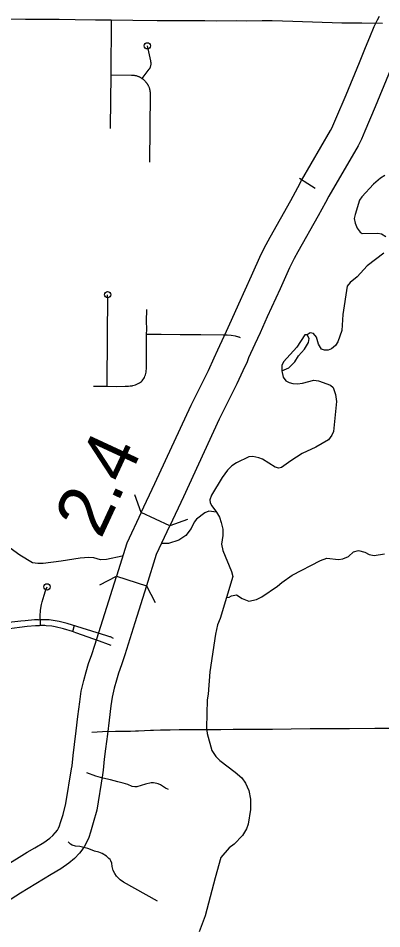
# Model space of a CAD drawing. Extents: x -19 to 366, y -4 to 359.
# Drawn here: x 146.47 to 147.018, y 184.607 to 185.978 of the extents above; entities that cross this region are included whole.
import ezdxf

# ---------------------------------------------------------------- set-up
doc = ezdxf.new("R2010")
doc.units = 0
for name, color, linetype in [('Level 10', 7, 'Continuous'), ('Level 33', 7, 'Continuous'), ('Level 34', 7, 'Continuous'), ('Level 35', 7, 'Continuous'), ('Level 37', 7, 'Continuous'), ('Level 48', 7, 'Continuous'), ('Level 60', 7, 'Continuous')]:
    doc.layers.add(name, color=color, linetype=linetype)

msp = doc.modelspace()

# ---------------------------------------------------------------- linework, layer by layer
at = {"layer": 'Level 10'}
for p, q in [((146.676, 185.2774), (146.7307, 185.3955)), ((146.7731, 185.3743), (146.719, 185.2575)), ((146.6985, 185.2136), (146.6556, 185.2337)), ((146.6185, 185.1378), (146.6637, 185.1236)), ((146.5855, 185.0339), (146.6009, 185.0816)), ((146.646, 185.0674), (146.6306, 185.0194))]:
    msp.add_line(p, q, dxfattribs=at)
for points in [[(147.0067, 185.9656), (147.0115, 185.9757), (147.0144, 185.9812)], [(146.8972, 185.7338), (146.9409, 185.8092), (146.9432, 185.8135), (146.9445, 185.8161), (146.949, 185.8266), (146.9642, 185.8627), (146.9842, 185.9118), (146.9936, 185.934), (147, 185.95), (147.0067, 185.9656)], [(147.0496, 185.9455), (147.0437, 185.9318), (147.0374, 185.916), (147.0279, 185.8937), (147.008, 185.8446), (146.9926, 185.808), (146.9875, 185.7963), (146.9854, 185.7919), (146.9823, 185.7861), (146.9382, 185.7101)], [(146.844, 185.6376), (146.8496, 185.6486), (146.8809, 185.7038), (146.8916, 185.7231), (146.8972, 185.7338)], [(146.9382, 185.7101), (146.9334, 185.7007), (146.9222, 185.6806), (146.8913, 185.6262), (146.8862, 185.6162)], [(146.7838, 185.5069), (146.7915, 185.5237), (146.8024, 185.5481), (146.8216, 185.5905), (146.8364, 185.6227), (146.844, 185.6376)], [(146.8862, 185.6162), (146.8791, 185.6021), (146.8647, 185.5708), (146.8455, 185.5287), (146.8346, 185.5042), (146.8268, 185.4872)], [(146.7712, 185.4789), (146.774, 185.4855), (146.7838, 185.5069)], [(146.8268, 185.4872), (146.8174, 185.4666), (146.815, 185.4608)], [(146.7307, 185.3955), (146.7571, 185.4479), (146.7656, 185.4668), (146.7712, 185.4789)], [(146.815, 185.4608), (146.8087, 185.4471), (146.7998, 185.4276), (146.7731, 185.3743)], [(146.6556, 185.2337), (146.676, 185.2774)], [(146.719, 185.2575), (146.6985, 185.2136)], [(146.6556, 185.2337), (146.6341, 185.1875), (146.6185, 185.1378)], [(146.6982, 185.2131), (146.6783, 185.1704), (146.6637, 185.1236)], [(146.6009, 185.0816), (146.6184, 185.1375)], [(146.6637, 185.1236), (146.646, 185.0674)], [(146.5577, 184.9051), (146.5601, 184.9267), (146.563, 184.9489), (146.5653, 184.9645), (146.569, 184.9807), (146.5727, 184.9938), (146.5759, 185.0062), (146.5811, 185.02), (146.5855, 185.0339)], [(146.6306, 185.0194), (146.6258, 185.0044), (146.6211, 184.9919), (146.6184, 184.9815), (146.6149, 184.969), (146.6118, 184.9557), (146.6099, 184.9424), (146.6071, 184.921), (146.6047, 184.8998)], [(146.5506, 184.8477), (146.5515, 184.8523), (146.5528, 184.8677), (146.555, 184.8842), (146.5577, 184.9051)], [(146.6047, 184.8998), (146.6019, 184.8781), (146.5999, 184.8625), (146.5984, 184.8456), (146.5971, 184.8387)], [(146.5266, 184.7519), (146.5294, 184.7556), (146.5308, 184.7583), (146.5325, 184.762), (146.5341, 184.7668), (146.5377, 184.779), (146.5421, 184.7957), (146.5506, 184.8477)], [(146.5971, 184.8387), (146.5885, 184.7857), (146.5833, 184.7663), (146.5793, 184.7525), (146.5765, 184.7445), (146.5734, 184.7376), (146.5696, 184.7302), (146.5644, 184.7234)], [(146.3125, 184.6168), (146.3151, 184.6184), (146.3597, 184.646), (146.3943, 184.667), (146.4081, 184.6756), (146.4212, 184.6834), (146.4349, 184.6917), (146.4488, 184.7005), (146.4839, 184.722), (146.4954, 184.7288), (146.5086, 184.737), (146.5176, 184.7431), (146.5222, 184.7471), (146.526, 184.7511), (146.5266, 184.7519)], [(146.5644, 184.7234), (146.5623, 184.7206), (146.555, 184.7129), (146.5465, 184.7055), (146.5343, 184.6973), (146.52, 184.6884), (146.5084, 184.6814), (146.4737, 184.6603), (146.4598, 184.6515), (146.4456, 184.6428), (146.4327, 184.6352), (146.4191, 184.6267), (146.3845, 184.6056), (146.3399, 184.578), (146.3371, 184.5763)]]:
    msp.add_lwpolyline(points, dxfattribs=at)
at = {"layer": 'Level 33'}
for points in [[(146.6105, 185.9755), (146.6051, 185.9755), (146.5866, 185.9754), (146.5558, 185.9759), (146.5317, 185.9765), (146.4811, 185.9765), (146.4434, 185.9769), (146.3744, 185.9772)], [(146.6105, 185.9755), (146.6096, 185.8931)], [(146.7515, 185.9744), (146.7014, 185.9746), (146.6796, 185.9745), (146.6429, 185.9749), (146.6105, 185.9755)], [(147.0191, 185.9702), (146.9882, 185.9709), (146.9578, 185.971), (146.8841, 185.9731), (146.8529, 185.9745), (146.8378, 185.9745), (146.8142, 185.9738), (146.7989, 185.9742), (146.7692, 185.9738), (146.7515, 185.9744)], [(146.6572, 185.8873), (146.6677, 185.9017), (146.6678, 185.9019), (146.668, 185.9021), (146.6684, 185.9028), (146.6685, 185.903), (146.6689, 185.9036), (146.669, 185.9039), (146.6693, 185.9045), (146.6694, 185.9048), (146.6696, 185.9055), (146.6697, 185.9057), (146.6699, 185.9064), (146.67, 185.9067), (146.6701, 185.9074), (146.6702, 185.9076), (146.6703, 185.9084), (146.6703, 185.9086), (146.6704, 185.9093), (146.6704, 185.9096), (146.6704, 185.9103), (146.6704, 185.9106), (146.6703, 185.9113), (146.6703, 185.9116), (146.6702, 185.9123), (146.6702, 185.9126), (146.67, 185.9132), (146.6698, 185.9143), (146.6648, 185.9367)], [(146.6096, 185.8931), (146.6087, 185.8142), (146.6087, 185.8137), (146.6087, 185.8132), (146.6086, 185.8122)], [(146.6096, 185.8931), (146.6408, 185.8927), (146.6413, 185.8927), (146.6418, 185.8927), (146.6428, 185.8926), (146.6433, 185.8926), (146.6443, 185.8925), (146.6448, 185.8924), (146.6458, 185.8922), (146.6463, 185.8922), (146.6472, 185.8919), (146.6477, 185.8918), (146.6487, 185.8916), (146.6491, 185.8914), (146.6501, 185.8911), (146.6505, 185.8909), (146.6515, 185.8905), (146.6519, 185.8904), (146.6528, 185.8899), (146.6533, 185.8897), (146.6541, 185.8893), (146.6546, 185.889), (146.6554, 185.8885), (146.6558, 185.8882), (146.6567, 185.8877), (146.6572, 185.8873)], [(146.6572, 185.8873), (146.6575, 185.8871), (146.6579, 185.8868), (146.6583, 185.8865), (146.659, 185.8859), (146.6594, 185.8856), (146.6601, 185.8849), (146.6605, 185.8845), (146.6612, 185.8838), (146.6615, 185.8835), (146.6622, 185.8827), (146.6625, 185.8823), (146.6631, 185.8816), (146.6634, 185.8812), (146.664, 185.8804), (146.6642, 185.8799), (146.6648, 185.8791), (146.665, 185.8787), (146.6655, 185.8778), (146.6658, 185.8774), (146.6662, 185.8765), (146.6664, 185.876), (146.6668, 185.8751), (146.667, 185.8747), (146.6673, 185.8737), (146.6675, 185.8733), (146.6678, 185.8723), (146.6679, 185.8718), (146.6682, 185.8709), (146.6683, 185.8704), (146.6685, 185.8694), (146.6686, 185.8689), (146.6687, 185.868), (146.6688, 185.8675), (146.6689, 185.8665), (146.6689, 185.866), (146.6689, 185.865), (146.6689, 185.8645), (146.6678, 185.7614)], [(146.9177, 185.722), (146.9067, 185.7287), (146.8938, 185.7367)], [(146.604, 185.4241), (146.6041, 185.4347), (146.6041, 185.4517), (146.6045, 185.4742), (146.6046, 185.4921), (146.6048, 185.5034), (146.6049, 185.5169), (146.6052, 185.5416), (146.605, 185.5541), (146.6049, 185.5619)], [(146.6636, 185.5018), (146.6638, 185.51), (146.6637, 185.5219), (146.664, 185.5395)], [(146.604, 185.4241), (146.618, 185.4238), (146.6315, 185.4239), (146.6334, 185.4239), (146.6362, 185.4241), (146.639, 185.4244), (146.6418, 185.4248), (146.6428, 185.425), (146.6449, 185.4255), (146.647, 185.4262), (146.649, 185.427), (146.651, 185.4279), (146.6529, 185.429), (146.6547, 185.4302), (146.656, 185.4312), (146.6565, 185.4315), (146.6569, 185.4321), (146.6582, 185.4338), (146.6593, 185.4356), (146.6603, 185.4374), (146.6612, 185.4394), (146.6619, 185.4413), (146.6625, 185.4434), (146.6629, 185.4454), (146.6632, 185.4475), (146.6633, 185.4496), (146.6633, 185.4517), (146.6633, 185.4581), (146.6635, 185.4975), (146.6636, 185.5018)], [(146.8053, 185.4971), (146.803, 185.4978), (146.8024, 185.498), (146.7976, 185.4993), (146.7912, 185.5003), (146.7852, 185.5009), (146.7793, 185.5008), (146.7453, 185.5013), (146.7446, 185.5013), (146.7277, 185.5014), (146.7143, 185.5016), (146.6854, 185.5019), (146.6701, 185.5018), (146.6676, 185.5018), (146.6636, 185.5018)], [(146.5838, 185.424), (146.5932, 185.4241), (146.6021, 185.4242), (146.604, 185.4241)], [(146.5032, 185.072), (146.5032, 185.0776), (146.5039, 185.0869), (146.5051, 185.0951), (146.5061, 185.0993), (146.5091, 185.1095), (146.5113, 185.116), (146.5137, 185.1218)], [(146.5035, 185.0635), (146.5016, 185.0632), (146.4962, 185.063), (146.4837, 185.0619), (146.4719, 185.0607), (146.4415, 185.0567), (146.4351, 185.0561), (146.4329, 185.0562), (146.4269, 185.0551), (146.414, 185.0542), (146.4099, 185.054), (146.4042, 185.054), (146.3985, 185.0543), (146.3836, 185.056), (146.3654, 185.0605), (146.3587, 185.063), (146.347, 185.0666), (146.3441, 185.0678), (146.343, 185.068)], [(146.5032, 185.072), (146.5017, 185.0718), (146.5006, 185.072), (146.4946, 185.0721), (146.4805, 185.0709), (146.474, 185.07), (146.443, 185.0665)], [(146.6137, 185.0441), (146.6094, 185.0464), (146.6083, 185.0468), (146.6035, 185.0481), (146.5442, 185.0667), (146.532, 185.0695), (146.526, 185.0708), (146.5231, 185.0712), (146.5168, 185.0721), (146.513, 185.0723), (146.5083, 185.0723), (146.5032, 185.072)], [(146.5032, 185.072), (146.5035, 185.0635)], [(146.6103, 185.0337), (146.6062, 185.035), (146.5929, 185.04), (146.557, 185.0524), (146.5518, 185.0544), (146.5383, 185.0587), (146.5259, 185.0617), (146.5208, 185.0624), (146.5122, 185.0631), (146.5101, 185.0636), (146.5078, 185.0635), (146.5035, 185.0635)], [(146.5547, 185.0634), (146.552, 185.0543)], [(147.0384, 184.9085), (147.0074, 184.9084), (146.9694, 184.908), (146.9388, 184.9079), (146.9101, 184.9078), (146.8813, 184.9075), (146.8532, 184.9072), (146.8185, 184.907), (146.7943, 184.9068), (146.7757, 184.9067), (146.7289, 184.9067), (146.7127, 184.9064), (146.6993, 184.9062), (146.6847, 184.9059), (146.6739, 184.9056), (146.6693, 184.9055), (146.6514, 184.9047), (146.6469, 184.9045), (146.6394, 184.9042), (146.6166, 184.9039), (146.5973, 184.9033), (146.5812, 184.9024)]]:
    msp.add_lwpolyline(points, dxfattribs=at)
for centre in [(146.6648, 185.9367), (146.6049, 185.5619), (146.5137, 185.1218)]:
    msp.add_circle(centre, 0.00473, dxfattribs=at)
at = {"layer": 'Level 34'}
for points in [[(146.6965, 184.8167), (146.6921, 184.8188), (146.6848, 184.8234), (146.6813, 184.8249), (146.6789, 184.8258), (146.6765, 184.8264), (146.6741, 184.8267), (146.6707, 184.8266), (146.6621, 184.8244), (146.649, 184.8206), (146.6459, 184.8206), (146.642, 184.8212), (146.6354, 184.8243), (146.6285, 184.8264), (146.6202, 184.8283), (146.609, 184.8312), (146.5978, 184.8338), (146.5872, 184.8367), (146.5735, 184.8417)], [(146.6801, 184.6484), (146.6288, 184.6768), (146.6239, 184.6806), (146.6209, 184.6834), (146.6184, 184.6861), (146.6159, 184.69), (146.6134, 184.6947), (146.612, 184.7007), (146.6113, 184.7058), (146.61, 184.709), (146.6087, 184.711), (146.6069, 184.7129), (146.6032, 184.716), (146.5966, 184.7202), (146.5918, 184.722), (146.5852, 184.7238), (146.5792, 184.726), (146.575, 184.7279), (146.563, 184.7308), (146.5565, 184.7314), (146.5517, 184.7328), (146.5492, 184.7343), (146.5455, 184.7377)]]:
    msp.add_lwpolyline(points, dxfattribs=at)
at = {"layer": 'Level 35'}
for points in [[(147.0228, 185.7413), (147.0162, 185.7373), (147.0054, 185.7285), (146.988, 185.7091), (146.9846, 185.7041), (146.9777, 185.6829), (146.9763, 185.6768), (146.9777, 185.6696), (146.9809, 185.662), (146.9853, 185.6563), (146.9885, 185.6542), (147.0119, 185.6547), (147.0174, 185.6535), (147.024, 185.6497)], [(147.0211, 185.6245), (146.9959, 185.6051), (146.9807, 185.5887), (146.9705, 185.5801), (146.966, 185.5746), (146.9595, 185.5319), (146.958, 185.508), (146.9516, 185.4907), (146.9484, 185.4853), (146.9425, 185.4802), (146.9374, 185.4785), (146.9319, 185.4785), (146.927, 185.48), (146.9228, 185.4874), (146.9195, 185.498), (146.9153, 185.5035), (146.91, 185.5042), (146.9056, 185.5016), (146.902, 185.5014), (146.8901, 185.4827), (146.8701, 185.4609), (146.8676, 185.4553), (146.8675, 185.4472), (146.8694, 185.4379), (146.8736, 185.432), (146.8785, 185.4295), (146.8842, 185.428), (146.8912, 185.4277), (146.8988, 185.4288)], [(146.8675, 185.4472), (146.8779, 185.4519), (146.8872, 185.4609), (146.8924, 185.4698), (146.9017, 185.4797), (146.9078, 185.4898), (146.9087, 185.4961), (146.9056, 185.5016)], [(146.8988, 185.4288), (146.9155, 185.4329), (146.9227, 185.4323), (146.9406, 185.4255), (146.9449, 185.4221), (146.9484, 185.4117), (146.9496, 185.4012), (146.9453, 185.3556), (146.943, 185.3503), (146.9376, 185.3435), (146.9188, 185.3322), (146.8983, 185.3225), (146.8809, 185.3116), (146.8671, 185.3017), (146.8631, 185.3006), (146.8574, 185.3019), (146.8382, 185.3142), (146.8329, 185.3163), (146.8236, 185.3182), (146.8179, 185.3176), (146.7989, 185.3086), (146.7919, 185.304), (146.7857, 185.2976), (146.7776, 185.2867), (146.7615, 185.2597), (146.7587, 185.2531), (146.7594, 185.2485), (146.7617, 185.2438), (146.769, 185.2345), (146.7733, 185.2267), (146.7762, 185.2189), (146.7785, 185.2089), (146.7785, 185.1992), (146.7767, 185.1863), (146.7784, 185.1764), (146.7916, 185.1449), (146.7935, 185.1375), (146.7745, 185.0744), (146.7707, 185.0647), (146.7674, 185.0507), (146.759, 184.9939), (146.7562, 184.9603), (146.7547, 184.9515), (146.7539, 184.9096), (146.7549, 184.9008), (146.7619, 184.8756), (146.7682, 184.8663), (146.7741, 184.8601), (146.7971, 184.8428), (146.8072, 184.8341), (146.8129, 184.8262), (146.8179, 184.8152), (146.82, 184.8021), (146.8201, 184.7867), (146.8165, 184.7643), (146.8143, 184.7572), (146.8082, 184.7472), (146.7957, 184.7344), (146.7881, 184.7289), (146.7753, 184.7141), (146.7668, 184.6838), (146.752, 184.6261), (146.7427, 184.6023)], [(146.769, 185.2345), (146.7572, 185.2356), (146.7513, 185.2335), (146.7388, 185.2236), (146.7352, 185.2194), (146.7309, 185.2095), (146.7228, 185.1993), (146.712, 185.192), (146.6966, 185.1872), (146.6868, 185.1869)], [(146.6266, 185.168), (146.6031, 185.1631), (146.5944, 185.1625), (146.5841, 185.1653), (146.5767, 185.1661), (146.5633, 185.1651), (146.535, 185.1603), (146.5079, 185.157), (146.4997, 185.1568), (146.4919, 185.1581), (146.4725, 185.1696), (146.4524, 185.1842)], [(146.7839, 185.1058), (146.7881, 185.1062), (146.7917, 185.1085), (146.7989, 185.1098), (146.8075, 185.1043), (146.8175, 185.1004), (146.8293, 185.1027), (146.8372, 185.1069), (146.8609, 185.1227), (146.8674, 185.1286), (146.8831, 185.1394), (146.9255, 185.1617), (146.9354, 185.1648), (146.953, 185.1629), (146.9593, 185.1641), (146.968, 185.1673), (146.9754, 185.1748), (146.983, 185.1767), (146.9925, 185.1742), (146.9991, 185.1708), (147.0063, 185.1689), (147.0219, 185.1718)]]:
    msp.add_lwpolyline(points, dxfattribs=at)
at = {"layer": 'Level 37'}
for points in [[(146.6556, 185.2337), (146.6459, 185.2603)], [(146.7252, 185.2234), (146.6985, 185.2136)], [(146.5933, 185.1247), (146.6185, 185.1378)], [(146.6637, 185.1236), (146.6768, 185.0985)]]:
    msp.add_lwpolyline(points, dxfattribs=at)
at = {"layer": 'Level 60'}
for points in [[(154.1159, 1.8709), (153.9063, 10.4874), (153.696, 19.1041), (153.485, 27.7209), (153.2733, 36.3378), (153.0608, 44.9549), (152.8476, 53.5721), (152.6337, 62.1894), (152.419, 70.8069), (152.2036, 79.4245), (151.9875, 88.0422), (151.7707, 96.6601), (151.5531, 105.2782), (151.3348, 113.8963), (151.1158, 122.5147), (150.8961, 131.1331), (150.6757, 139.7517), (150.4545, 148.3704), (150.2326, 156.9893), (150.0101, 165.6083), (149.7867, 174.2275), (149.5627, 182.8468), (149.338, 191.4662), (149.1125, 200.0858), (148.8864, 208.7055), (148.6595, 217.3254), (148.4319, 225.9454), (148.2037, 234.5655), (147.9747, 243.1858), (147.745, 251.8063), (147.5146, 260.4269), (147.2835, 269.0476), (147.0517, 277.6685), (146.8191, 286.2895), (146.5859, 294.9106), (146.352, 303.5319), (146.1174, 312.1534), (145.8821, 320.775), (145.6461, 329.3967), (145.4094, 338.0186), (145.172, 346.6406)], [(146.7783, 1.697), (146.5788, 10.3131), (146.3785, 18.9294), (146.1776, 27.5458), (145.9759, 36.1624), (145.7736, 44.7791), (145.5705, 53.396), (145.3668, 62.013), (145.1624, 70.6301), (144.9572, 79.2474), (144.7514, 87.8648), (144.5449, 96.4823), (144.3377, 105.1), (144.1299, 113.7179), (143.9213, 122.3359), (143.712, 130.954), (143.5021, 139.5723), (143.2915, 148.1907), (143.0802, 156.8092), (142.8682, 165.4279), (142.6555, 174.0468), (142.4422, 182.6658), (142.2282, 191.2849), (142.0135, 199.9042), (141.7981, 208.5236), (141.582, 217.1432), (141.3653, 225.7629), (141.1479, 234.3828), (140.9298, 243.0028), (140.711, 251.623), (140.4916, 260.2433), (140.2715, 268.8638), (140.0508, 277.4844), (139.8293, 286.1051), (139.6072, 294.726), (139.3845, 303.3471), (139.161, 311.9683), (138.937, 320.5896), (138.7122, 329.2111), (138.4868, 337.8328), (138.2607, 346.4546)], [(0, 180.8999), (7.1228, 180.9044), (14.2457, 180.9176), (21.3685, 180.9397), (28.4912, 180.9706), (35.614, 181.0103), (42.7366, 181.0589), (49.8592, 181.1163), (56.9818, 181.1825), (64.1042, 181.2575), (71.2266, 181.3414), (78.3488, 181.4341), (85.4709, 181.5357), (92.5929, 181.646), (99.7147, 181.7652), (106.8364, 181.8933), (113.9579, 182.0301), (121.0793, 182.1758), (128.2005, 182.3303), (135.3214, 182.4936), (142.4422, 182.6658), (149.5627, 182.8468), (156.683, 183.0366), (163.8031, 183.2352), (170.9229, 183.4427), (178.0425, 183.659), (185.1617, 183.8841), (192.2807, 184.1181), (199.3994, 184.3608), (206.5178, 184.6124), (213.6359, 184.8728), (220.7537, 185.1421), (227.8711, 185.4201), (234.9881, 185.707), (242.1048, 186.0027), (249.2212, 186.3073), (256.3371, 186.6206), (263.4526, 186.9428), (270.5678, 187.2738), (277.6825, 187.6136), (284.7968, 187.9622), (291.9107, 188.3197), (299.0241, 188.6859), (306.1371, 189.061), (313.2495, 189.4449), (320.3615, 189.8377), (327.4731, 190.2392), (334.5841, 190.6495), (341.6946, 191.0687)]]:
    msp.add_spline(points, degree=3, dxfattribs=at)

# ---------------------------------------------------------------- texts
at = {"layer": 'Level 48'}
msp.add_text('2.4', height=0.08, rotation=65.1304, dxfattribs=at).set_placement((146.5947, 185.1927))

doc.saveas('drawing.dxf')
